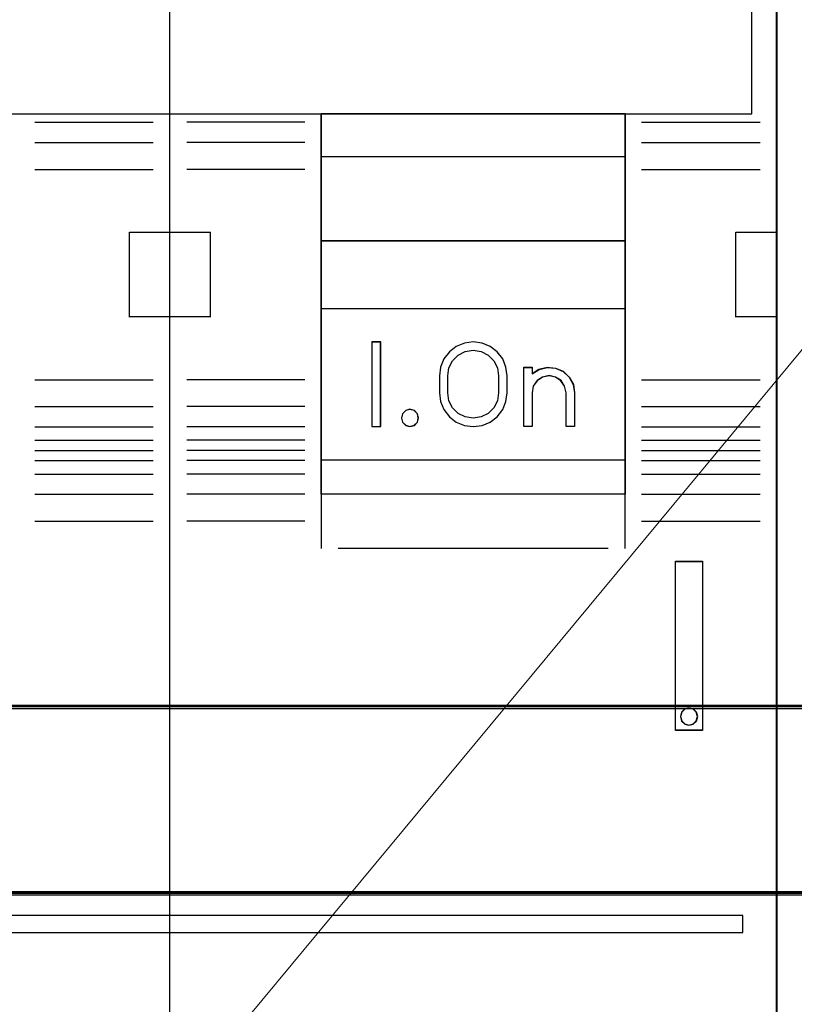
# Model space of a CAD drawing. Header units: millimetres. Extents: x -1290 to 1795, y -4192 to -1311.
# Tile 405 of 656: x 1464 to 1469, y -3689 to -3683. Entities that reach past the tile are written whole.
import ezdxf

# ---------------------------------------------------------------- set-up
doc = ezdxf.new("R2010")
doc.units = ezdxf.units.MM
doc.layers.add('30', color=7, linetype='Continuous')
doc.layers.add('45', color=7, linetype='Continuous')
doc.layers.add('Aparatura', color=7, linetype='Continuous', lineweight=13)

# ---------------------------------------------------------------- blocks, each defined once
blk = doc.blocks.new('*U213')
at = {"layer": '45', "color": 7}
for points in [[(513.455777, -233.587806), (531.452685, -233.587806), (531.452685, -233.587806), (549.44375, -233.587806), (549.44375, -233.587806), (549.44375, -316.565706), (549.44375, -316.565706), (531.452685, -316.565706), (531.452685, -316.565706), (513.455777, -316.565706), (513.455777, -316.565706), (495.464712, -316.565706), (495.464712, -316.565706), (495.464712, -233.587806), (495.464712, -233.587806), (513.455777, -233.587806), (513.455777, -233.587806)], [(548.702422, -266.245137), (541.1996, -266.00515), (533.702621, -265.835404), (526.199799, -265.753457), (518.708663, -265.753457), (511.205841, -265.835404), (503.714705, -266.00515), (496.20604, -266.245137), (496.20604, -270.319055), (548.702422, -270.319055), (548.702422, -266.245137)], [(535.938694, -270.308283), (544.945646, -270.308283), (544.945646, -281.586728), (535.938694, -281.586728), (535.938694, -270.308283)], [(535.942275, -270.313669), (544.940274, -270.313669), (544.940274, -281.581342), (535.942275, -281.581342), (535.942275, -270.313669)], [(535.942275, -270.313669), (544.940274, -270.313669), (544.940274, -281.581342), (535.942275, -281.581342), (535.942275, -270.313669)], [(535.938694, -271.575806), (544.945646, -271.575806), (544.945646, -274.087513), (535.938694, -274.087513), (535.938694, -271.575806)], [(535.942275, -271.581192), (544.940274, -271.581192), (544.940274, -274.082127), (535.942275, -274.082127), (535.942275, -271.581192)], [(535.942275, -271.581192), (544.940274, -271.581192), (544.940274, -274.082127), (535.942275, -274.082127), (535.942275, -271.581192)], [(535.938694, -276.078567), (544.945646, -276.078567), (544.945646, -280.581327), (535.938694, -280.581327), (535.938694, -276.078567)], [(535.942275, -276.083953), (544.940274, -276.083953), (544.940274, -280.577736), (535.942275, -280.577736), (535.942275, -276.083953)], [(537.697109, -277.076786), (537.437465, -277.076786), (537.437465, -279.577721), (537.697109, -279.577721), (537.697109, -277.076786)], [(546.435464, -283.572395), (547.241255, -283.572395), (547.241255, -283.572395), (547.241255, -288.583242), (547.241255, -288.583242), (546.435464, -288.583242), (546.435464, -288.583242), (546.435464, -283.572395), (546.435464, -283.572395)], [(546.440836, -283.577781), (547.237673, -283.577781), (547.237673, -288.579651), (546.440836, -288.579651), (546.440836, -283.577781)], [(508.362739, -294.073449), (508.362739, -294.570764), (548.433825, -294.570764), (548.433825, -294.073449), (508.362739, -294.073449)]]:
    blk.add_lwpolyline(points, close=True, dxfattribs=at)
at = {"layer": '45', "color": 59}
blk.add_lwpolyline([(513.456971, -233.593193), (531.451491, -233.593193), (549.440168, -233.593193), (549.440168, -316.562115), (531.451491, -316.562115), (513.456971, -316.562115), (495.468294, -316.562115), (495.468294, -233.593193), (513.456971, -233.593193)], close=True, dxfattribs=at)
at = {"layer": '45', "color": 251}
blk.add_lwpolyline([(548.69705, -266.247954), (541.195764, -266.008345), (533.700319, -265.838866), (526.199032, -265.757048), (518.70943, -265.757048), (511.208143, -265.838866), (503.718541, -266.008345), (496.211412, -266.247954), (496.211412, -270.315464), (548.69705, -270.315464), (548.69705, -266.247954)], close=True, dxfattribs=at)
blk.add_lwpolyline([(548.69705, -266.247954), (541.195764, -266.008345), (533.700319, -265.838866), (526.199032, -265.757048), (518.70943, -265.757048), (511.208143, -265.838866), (503.718541, -266.008345), (496.211412, -266.247954), (496.211412, -270.315464), (548.69705, -270.315464), (548.69705, -266.247954)], close=True, dxfattribs=at)
at = {"layer": '45', "color": 7}
for points in [[(531.445962, -316.565706), (531.445962, -266.873761)], [(530.24802, -276.335303), (530.24802, -273.825391)], [(530.24802, -273.825391), (531.456706, -273.825391)], [(531.445962, -273.825391), (532.654649, -273.825391)], [(532.642114, -273.825391), (532.642114, -276.335303)], [(548.229691, -276.335303), (548.229691, -273.825391)], [(548.229691, -273.825391), (549.44375, -273.825391)], [(530.24802, -276.324531), (531.456706, -276.324531)], [(531.445962, -276.324531), (532.654649, -276.324531)], [(548.229691, -276.324531), (549.44375, -276.324531)], [(535.938694, -281.575956), (535.938694, -283.19896)], [(544.934902, -281.575956), (544.934902, -283.19896)]]:
    blk.add_lwpolyline(points, dxfattribs=at)
at = {"layer": '45', "color": 251}
for points in [[(527.449239, -270.559633), (530.953534, -270.559633)], [(535.451638, -270.559633), (531.947343, -270.559633)], [(545.430911, -270.559633), (548.947741, -270.559633)], [(527.449239, -271.161078), (530.953534, -271.161078)], [(535.451638, -271.161078), (531.947343, -271.161078)], [(545.430911, -271.161078), (548.947741, -271.161078)], [(527.449239, -271.961808), (530.953534, -271.961808)], [(535.451638, -271.961808), (531.947343, -271.961808)], [(545.430911, -271.961808), (548.947741, -271.961808)], [(527.449239, -278.193499), (530.953534, -278.193499)], [(535.451638, -278.193499), (531.947343, -278.193499)], [(545.430911, -278.193499), (548.947741, -278.193499)], [(527.449239, -278.987048), (530.953534, -278.987048)], [(535.451638, -278.987048), (531.947343, -278.987048)], [(545.430911, -278.987048), (548.947741, -278.987048)], [(527.449239, -279.588493), (530.953534, -279.588493)], [(535.451638, -279.588493), (531.947343, -279.588493)], [(545.430911, -279.588493), (548.947741, -279.588493)], [(527.449239, -279.987063), (530.953534, -279.987063)], [(535.451638, -279.987063), (531.947343, -279.987063)], [(545.430911, -279.987063), (548.947741, -279.987063)], [(527.449239, -280.290479), (530.953534, -280.290479)], [(535.451638, -280.290479), (531.947343, -280.290479)], [(545.430911, -280.290479), (548.947741, -280.290479)], [(527.449239, -280.588508), (530.953534, -280.588508)], [(535.451638, -280.588508), (531.947343, -280.588508)], [(545.430911, -280.588508), (548.947741, -280.588508)], [(527.449239, -280.990669), (530.953534, -280.990669)], [(535.451638, -280.990669), (531.947343, -280.990669)], [(545.430911, -280.990669), (548.947741, -280.990669)], [(527.449239, -281.586728), (530.953534, -281.586728)], [(535.451638, -281.586728), (531.947343, -281.586728)], [(545.430911, -281.586728), (548.947741, -281.586728)], [(527.449239, -282.382072), (530.953534, -282.382072)], [(535.451638, -282.382072), (531.947343, -282.382072)], [(545.430911, -282.382072), (548.947741, -282.382072)], [(536.440075, -283.186393), (544.444265, -283.186393)]]:
    blk.add_lwpolyline(points, dxfattribs=at)
at = {"layer": '45', "color": 255}
for points in [[(537.702481, -277.0714), (537.433884, -277.0714), (537.433884, -277.0714), (537.433884, -279.583107), (537.433884, -279.583107), (537.702481, -279.583107), (537.702481, -279.583107), (537.702481, -277.0714), (537.702481, -277.0714)], [(541.446723, -278.074909), (541.411475, -277.822565), (541.317482, -277.57022), (541.152994, -277.370692), (540.947384, -277.206375), (540.706526, -277.106611), (540.44217, -277.0714), (540.183689, -277.106611), (539.936956, -277.206375), (539.737221, -277.370692), (539.572733, -277.57022), (539.472865, -277.822565), (539.437617, -278.074909), (539.437617, -278.074909), (539.437617, -278.579598), (539.437617, -278.579598), (539.472865, -278.837811), (539.572733, -279.078418), (539.737221, -279.295552), (539.936956, -279.448132), (540.183689, -279.547896), (540.44217, -279.583107), (540.706526, -279.547896), (540.947384, -279.448132), (541.152994, -279.295552), (541.317482, -279.078418), (541.411475, -278.837811), (541.446723, -278.579598), (541.446723, -278.579598), (541.446723, -278.074909), (541.446723, -278.074909)], [(539.688308, -278.579543), (539.688308, -278.074477), (539.688308, -278.074477), (539.723645, -277.839562), (539.829657, -277.634012), (539.994564, -277.463699), (540.206588, -277.357987), (540.44217, -277.32275), (540.677752, -277.357987), (540.883886, -277.463699), (541.054683, -277.634012), (541.160695, -277.839562), (541.196032, -278.074477), (541.196032, -278.074477), (541.196032, -278.579543), (541.196032, -278.579543), (541.160695, -278.814458), (541.054683, -279.025881), (540.883886, -279.190321), (540.677752, -279.296033), (540.44217, -279.337143), (540.206588, -279.296033), (539.994564, -279.190321), (539.829657, -279.025881), (539.723645, -278.814458), (539.688308, -278.579543), (539.688308, -278.579543)], [(542.184721, -277.825451), (542.184721, -278.013561), (542.184721, -278.013561), (542.390855, -277.884235), (542.632326, -277.825451), (542.885577, -277.848965), (543.10938, -277.94302), (543.286066, -278.113495), (543.409747, -278.336876), (543.445084, -278.577892), (543.445084, -278.577892), (543.445084, -279.583107), (543.445084, -279.583107), (543.197723, -279.583107), (543.197723, -279.583107), (543.197723, -278.577892), (543.197723, -278.577892), (543.150607, -278.383904), (543.044595, -278.219307), (542.885577, -278.113495), (542.691222, -278.072346), (542.496867, -278.113495), (542.337849, -278.219307), (542.220058, -278.383904), (542.184721, -278.577892), (542.184721, -278.577892), (542.184721, -279.583107), (542.184721, -279.583107), (541.93736, -279.583107), (541.93736, -279.583107), (541.93736, -277.825451), (541.93736, -277.825451), (542.184721, -277.825451), (542.184721, -277.825451)], [(542.18833, -277.830837), (542.18833, -278.017794), (542.392995, -277.889261), (542.632746, -277.830837), (542.884192, -277.854207), (543.1064, -277.947685), (543.281828, -278.117116), (543.404627, -278.339128), (543.439712, -278.578667), (543.439712, -279.577721), (543.194114, -279.577721), (543.194114, -278.578667), (543.147333, -278.385867), (543.042077, -278.222279), (542.884192, -278.117116), (542.691222, -278.076219), (542.498252, -278.117116), (542.340367, -278.222279), (542.223416, -278.385867), (542.18833, -278.578667), (542.18833, -279.577721), (541.942732, -279.577721), (541.942732, -277.830837), (542.18833, -277.830837)], [(538.818054, -279.332341), (538.794093, -279.200988), (538.698251, -279.105458), (538.566468, -279.069635), (538.440675, -279.105458), (538.344833, -279.200988), (538.314882, -279.332341), (538.344833, -279.451754), (538.440675, -279.547284), (538.566468, -279.583107), (538.698251, -279.547284), (538.794093, -279.451754), (538.818054, -279.332341)], [(538.812682, -279.332216), (538.789233, -279.203618), (538.695437, -279.110093), (538.566468, -279.075021), (538.443361, -279.110093), (538.349565, -279.203618), (538.320254, -279.332216), (538.349565, -279.449123), (538.443361, -279.542649), (538.566468, -279.577721), (538.695437, -279.542649), (538.789233, -279.449123), (538.812682, -279.332216)], [(547.096212, -288.175399), (547.060358, -288.043895), (546.964746, -287.948255), (546.833279, -287.924345), (546.713763, -287.948255), (546.618151, -288.043895), (546.582297, -288.175399), (546.618151, -288.306904), (546.713763, -288.396566), (546.833279, -288.432431), (546.964746, -288.396566), (547.060358, -288.306904), (547.096212, -288.175399)], [(547.09084, -288.174555), (547.055735, -288.045373), (546.962122, -287.951423), (546.833404, -287.927936), (546.716387, -287.951423), (546.622774, -288.045373), (546.587669, -288.174555), (546.622774, -288.303736), (546.716387, -288.391814), (546.833404, -288.427045), (546.962122, -288.391814), (547.055735, -288.303736), (547.09084, -288.174555)]]:
    blk.add_lwpolyline(points, close=True, dxfattribs=at)
at = {"layer": '45', "color": 1}
blk.add_lwpolyline([(508.357367, -294.068063), (508.357367, -294.57615), (508.357367, -294.57615), (548.439197, -294.57615), (548.439197, -294.57615), (548.439197, -294.068063), (548.439197, -294.068063), (508.357367, -294.068063), (508.357367, -294.068063)], close=True, dxfattribs=at)
blk = doc.blocks.new('*U215')
at = {"layer": '45', "color": 7}
for points in [[(549.433006, -233.593193), (567.434375, -233.593193), (567.434375, -233.593193), (567.434375, -316.554934), (567.434375, -316.554934), (549.433006, -316.554934), (549.433006, -316.554934), (549.433006, -233.593193), (549.433006, -233.593193)], [(549.438378, -233.598579), (567.429003, -233.598579), (567.429003, -316.549548), (549.438378, -316.549548), (549.438378, -233.598579)]]:
    blk.add_lwpolyline(points, close=True, dxfattribs=at)
blk = doc.blocks.new('*U222')
at = {"layer": '30', "color": 7}
for points in [[(764.797637, -412.488144), (117.203183, -412.488144), (117.203183, -414.007719), (117.203183, -435.076424), (117.203183, -436.55493), (764.797637, -436.55493), (764.797637, -435.076424), (764.797637, -414.007719), (764.797637, -412.488144)], [(117.203183, -436.468753), (764.797637, -436.468753), (117.203183, -436.468753)], [(764.797637, -436.468753), (117.203183, -436.468753), (117.203183, -437.964885), (117.203183, -439.544136), (117.203183, -442.07925), (764.797637, -442.07925), (764.797637, -439.544136), (764.797637, -437.964885), (764.797637, -436.468753)], [(764.754661, -436.510046), (117.246158, -436.510046), (117.246158, -437.983677), (117.246158, -439.539176), (117.246158, -442.036161), (764.754661, -442.036161), (764.754661, -439.539176), (764.754661, -437.983677), (764.754661, -436.510046)], [(117.203183, -441.993072), (764.797637, -441.993072), (117.203183, -441.993072)]]:
    blk.add_lwpolyline(points, close=True, dxfattribs=at)

msp = doc.modelspace()

# ---------------------------------------------------------------- linework, layer by layer
at = {"layer": 'Aparatura', "color": 7, "lineweight": 13}
msp.add_lwpolyline([(1464.4856, -3690.3703), (1490.0832, -3659.549)], dxfattribs=at)

# ---------------------------------------------------------------- block references
at = {"layer": 'Aparatura', "color": 7, "lineweight": 13, "xscale": 0.2, "yscale": 0.2, "zscale": 0.2}
for name, p in [('*U213', (1358.8293, -3629.6349)), ('*U215', (1358.8293, -3629.6349)), ('*U222', (1388.9844, -3599.9102))]:
    msp.add_blockref(name, p, dxfattribs=at)

doc.saveas('drawing.dxf')
